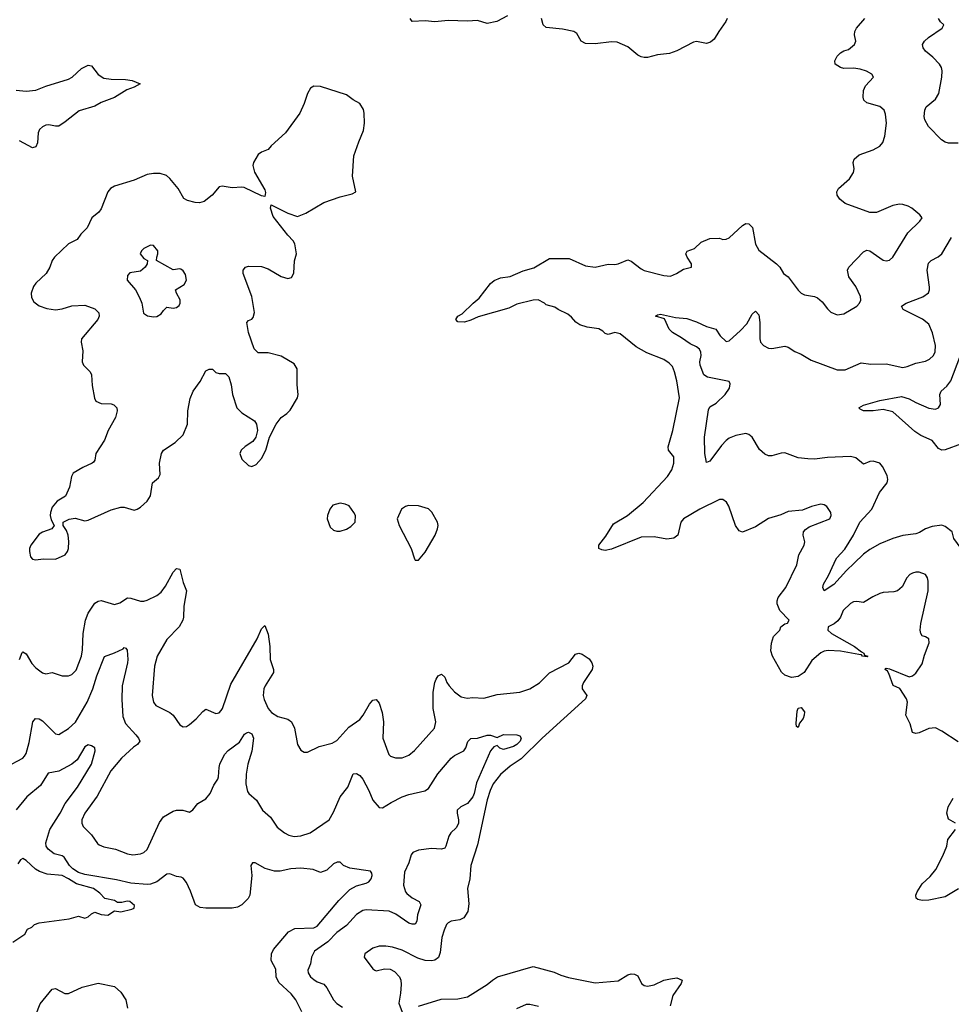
# Model space of a CAD drawing. Header units: inches. Extents: x 2001573 to 2220545, y 644482 to 846830.
# Tile 296 of 656: x 2040671 to 2046367, y 737302 to 743322. Entities that reach past the tile are written whole.
import ezdxf

# ---------------------------------------------------------------- set-up
doc = ezdxf.new("R2010")
doc.units = ezdxf.units.IN
doc.header["$MEASUREMENT"] = 0
doc.layers.add('C0743', color=7, linetype='Continuous')
doc.layers.add('C0744', color=7, linetype='Continuous')

msp = doc.modelspace()

# ---------------------------------------------------------------- linework, layer by layer
at = {"layer": 'C0743', "color": 5}
for points, elevation in [([(2040670, 739410.7), (2040686, 739454), (2040690, 739457.6), (2040710, 739444.9), (2040746.1, 739386.1), (2040770, 739359.7), (2040810, 739327.8), (2040830, 739322.3), (2040870.3, 739330.3), (2040930, 739310.6), (2040970, 739310.4), (2040990, 739318.7), (2041015.5, 739344.5), (2041049.9, 739430), (2041055.4, 739470), (2041058.3, 739570), (2041073.9, 739650), (2041090, 739693.1), (2041130, 739755.3), (2041150, 739767.2), (2041170, 739770.3), (2041250, 739746.7), (2041283.9, 739756.1), (2041330, 739786.7), (2041350, 739785.3), (2041410, 739767.4), (2041430, 739766.3), (2041450, 739772.9), (2041510, 739800.7), (2041537.1, 739822.9), (2041562.3, 739857.7), (2041610, 739945.3), (2041630, 739966.7), (2041650, 739962), (2041670, 739882), (2041690.3, 739830), (2041675.5, 739735.5), (2041673.6, 739670), (2041668.9, 739650), (2041645.2, 739610), (2041570, 739532.4), (2041510.9, 739430), (2041494.7, 739370), (2041482, 739190), (2041488.7, 739150), (2041503, 739130), (2041590, 739086.4), (2041610.4, 739070), (2041650, 739010.6), (2041670, 738999.1), (2041690, 739000.7), (2041710, 739013.4), (2041750, 739048.2), (2041790, 739092.4), (2041810, 739106), (2041870, 739080.4), (2041890, 739084.9), (2041902, 739098), (2041910.8, 739110), (2041961.5, 739258.5), (2042123.6, 739536.4), (2042150, 739598.4), (2042170, 739618), (2042190, 739564.7), (2042200.2, 739490), (2042202.6, 739410), (2042223.1, 739350), (2042222.3, 739330), (2042171.3, 739250), (2042163.8, 739230), (2042160.2, 739190), (2042165.1, 739165.1), (2042190, 739110.4), (2042210, 739086.7), (2042250, 739061.7), (2042310, 739044.6), (2042334, 739030), (2042351.3, 738991.3), (2042370.3, 738890.4), (2042390, 738856), (2042410, 738842.8), (2042430, 738844), (2042501.3, 738878.7), (2042581.3, 738898.7), (2042610, 738915.3), (2042682.9, 738997.1), (2042750, 739044.2), (2042772.2, 739070), (2042810, 739137.4), (2042830, 739161.1), (2042850, 739166.4), (2042870, 739143), (2042887, 739087.1), (2042894.6, 739030), (2042891.7, 738930), (2042928.5, 738828.5), (2042939.1, 738819.1), (2042968.1, 738808.1), (2043010, 738808.2), (2043050, 738826), (2043085.9, 738854.1), (2043207.8, 738990), (2043214.5, 739030), (2043199, 739110), (2043199.4, 739210), (2043208.6, 739270), (2043216.9, 739290), (2043230, 739310.3), (2043250, 739321.6), (2043270, 739302), (2043283.2, 739270), (2043297.2, 739250), (2043330, 739212.4), (2043370, 739181.5), (2043406.3, 739173.7), (2043442.6, 739177.4), (2043510, 739174), (2043590, 739196.4), (2043730, 739211.2), (2043790, 739230.2), (2043850, 739268.4), (2043910, 739328.4), (2044027.8, 739390), (2044070, 739443.1), (2044090, 739448.8), (2044110, 739442.3), (2044153.5, 739413.5), (2044170.3, 739390), (2044175.6, 739370), (2044172.3, 739350), (2044119.1, 739270), (2044110.2, 739250), (2044110.3, 739230), (2044139.5, 739190), (2044130.2, 739170), (2043866.1, 738930), (2043736.7, 738803.3), (2043670, 738757.5), (2043610, 738707.7), (2043565.4, 738650), (2043547.3, 738610), (2043530, 738553.3), (2043470, 738278), (2043430.2, 738150), (2043423.1, 738070), (2043408.5, 738010), (2043417.1, 737917.1), (2043410.2, 737870), (2043386.4, 737830), (2043361.5, 737818.5), (2043310, 737809.8), (2043290, 737799.7), (2043281.5, 737790), (2043265.5, 737754.5), (2043252.7, 737710), (2043241.6, 737618.4), (2043231.8, 737588.2), (2043210, 737572.4), (2043192, 737568), (2043150, 737570.6), (2043104.5, 737584.5), (2043010, 737633.7), (2042950, 737651.5), (2042910, 737657.6), (2042870, 737657.6), (2042830, 737645.1), (2042780.5, 737610), (2042778, 737590), (2042830, 737519.1), (2042842.8, 737510), (2042850, 737507.2), (2042901.5, 737518.5), (2042936.5, 737516.5), (2042962.8, 737502.8), (2042992.7, 737470), (2043001.3, 737450), (2043003.7, 737423.7), (2043000.3, 737370), (2042988.9, 737310), (2043010, 737254.8)], 380), ([(2046410, 738906.2), (2046310, 738972.6), (2046270, 738992.7), (2046230, 738988.2), (2046170, 738961.3), (2046150, 738957.6), (2046130, 738964), (2046116.3, 739016.3), (2046089.5, 739069.5), (2046099.8, 739150), (2046093.5, 739170), (2046052, 739232), (2046011.1, 739251.1), (2045984.5, 739324.5), (2045978, 739338), (2045963.7, 739350), (2045964.1, 739355.9), (2045970, 739357.3), (2045990, 739352.9), (2046110, 739305.3), (2046130, 739310.3), (2046150, 739326.5), (2046190, 739384.4), (2046203.4, 739436.6), (2046231.9, 739511.9), (2046230, 739536), (2046210, 739549.6), (2046190, 739554.5), (2046180.5, 739570), (2046176.4, 739590), (2046180.7, 739630), (2046225.8, 739830), (2046226.3, 739890), (2046221.6, 739910), (2046210, 739929.3), (2046170, 739944.7), (2046150, 739945.1), (2046130, 739938.9), (2046113.4, 739930), (2046094.9, 739910), (2046066.2, 739853.8), (2046038, 739830), (2046016.4, 739823.6), (2045950, 739819.8), (2045930, 739814.6), (2045886.5, 739793.5), (2045830, 739758), (2045790, 739765.2), (2045770, 739762.7), (2045750, 739752), (2045706, 739710), (2045690.4, 739670), (2045673.6, 739646.4), (2045651, 739629), (2045613.4, 739610), (2045612.7, 739590), (2045635.3, 739570), (2045775.8, 739490), (2045817.2, 739457.2), (2045833, 739450), (2045836, 739436), (2045856, 739430), (2045852.8, 739427.2), (2045825.2, 739430), (2045818, 739438), (2045801.7, 739441.7), (2045690, 739462), (2045614.3, 739465.7), (2045590, 739461.7), (2045569.2, 739450.8), (2045515.5, 739404.5), (2045467.3, 739330), (2045430, 739306.6), (2045390, 739301.2), (2045350, 739315.1), (2045330, 739332.7), (2045273.3, 739430), (2045263.9, 739463.9), (2045267.3, 739510), (2045280.5, 739550), (2045319.3, 739590), (2045326, 739610), (2045350, 739627.7), (2045366.6, 739633.4), (2045375.1, 739650), (2045318.9, 739710), (2045302, 739750), (2045302, 739770), (2045309.5, 739790), (2045356.4, 739850), (2045422.9, 739990), (2045424.8, 740000)], 380), ([(2045774.2, 740000), (2045726.3, 739953.7), (2045650, 739869.7), (2045589.6, 739829.6), (2045582, 739850), (2045586, 739870), (2045616.6, 739923.4), (2045650.4, 740000)], 360), ([(2040590, 738754.6), (2040690, 738807.2), (2040700.5, 738819.5), (2040710, 738835.5), (2040730, 738902), (2040750.7, 739029.3), (2040768.2, 739050), (2040790, 739047.9), (2040810, 739035.5), (2040890, 738956.1), (2040910, 738951.6), (2040970, 738988.2), (2041012.1, 739027.9), (2041083.4, 739150), (2041119, 739230), (2041143, 739310), (2041190, 739428), (2041250, 739450.4), (2041303.9, 739476.1), (2041310, 739482.8), (2041319.8, 739479.8), (2041327.7, 739467.7), (2041332.3, 739410), (2041331.1, 739390), (2041297.8, 739250), (2041294.8, 739165.2), (2041301.6, 739061.6), (2041318.4, 739018.4), (2041381.7, 738950), (2041397.4, 738930), (2041405.3, 738910), (2041392.2, 738890), (2041366, 738874), (2041292.6, 738807.4), (2041228, 738730), (2041145.5, 738574.5), (2041069.1, 738470), (2041051.5, 738430), (2041050.3, 738410), (2041059.5, 738390), (2041110, 738337.8), (2041146.3, 738286.3), (2041157.4, 738277.4), (2041184.6, 738264.6), (2041256.3, 738250), (2041330, 738222), (2041363.8, 738216.2), (2041410, 738221.7), (2041430, 738230.4), (2041450.9, 738249.1), (2041525.6, 738414.4), (2041550.9, 738449.1), (2041610, 738483.1), (2041630, 738488.7), (2041668.7, 738488.7), (2041710, 738477.1), (2041730, 738490.6), (2041759.3, 738530), (2041810, 738559.1), (2041835.6, 738590), (2041858.8, 738641.2), (2041882.2, 738677.8), (2041887.3, 738692.7), (2041889.8, 738750), (2041894.8, 738770), (2041924.2, 738830), (2041945.5, 738854.5), (2042015.8, 738904.2), (2042046.1, 738953.9), (2042057.3, 738962.8), (2042070, 738966.3), (2042090, 738955.6), (2042100.6, 738930), (2042090.1, 738850), (2042065.9, 738770), (2042055.3, 738710), (2042052.8, 738650), (2042064.2, 738604.2), (2042072.9, 738590), (2042118, 738550), (2042155.8, 738490), (2042205.4, 738445.4), (2042246, 738386), (2042290.4, 738350), (2042317, 738337), (2042350, 738328.2), (2042390, 738331.3), (2042446.6, 738350), (2042563.6, 738430), (2042590, 738476.3), (2042630, 738570.5), (2042677.6, 738630), (2042710, 738710.8), (2042730, 738712.7), (2042750, 738701.3), (2042770, 738679.5), (2042806.8, 738610), (2042830.2, 738550.2), (2042870, 738505.3), (2042890, 738504.2), (2042943, 738537), (2043010.3, 738570.3), (2043050, 738585.3), (2043147.7, 738607.7), (2043170, 738622.6), (2043228.3, 738711.7), (2043310, 738806.2), (2043330, 738823.8), (2043387.5, 738852.5), (2043399.2, 738870), (2043411, 738909), (2043430, 738928.2), (2043470, 738930.2), (2043530, 738947.8), (2043550, 738948), (2043590, 738933), (2043630, 738951.3), (2043710.2, 738950.2), (2043730, 738943.8), (2043737.7, 738930), (2043730.2, 738910), (2043711.1, 738890), (2043690, 738878.5), (2043630, 738859.6), (2043607.8, 738867.8), (2043590, 738885.2), (2043570, 738877), (2043550, 738851.8), (2043463.6, 738656.4), (2043450.2, 738590), (2043440.9, 738570), (2043410, 738529.7), (2043368.4, 738510), (2043346.5, 738490), (2043345.2, 738470), (2043354.4, 738430), (2043353.1, 738406.9), (2043339.4, 738380.6), (2043307.4, 738350), (2043294, 738330), (2043277.3, 738270), (2043270, 738257.6), (2043250.2, 738249.9), (2043190, 738254.3), (2043110, 738244.3), (2043074.3, 738230), (2043064.6, 738215.4), (2043050, 738166.9), (2043024.4, 738110), (2043017.5, 738030), (2043029.4, 737990), (2043038.9, 737978.9), (2043070, 737953), (2043113, 737930), (2043123.1, 737910), (2043103.2, 737850), (2043098.9, 737810), (2043090, 737792.3), (2043070, 737791.1), (2043050, 737798.2), (2042970, 737854.2), (2042930, 737871.9), (2042790, 737879.3), (2042770, 737876.1), (2042730, 737850.9), (2042670, 737784.2), (2042610, 737741.8), (2042555.2, 737684.8), (2042473.2, 737626.8), (2042455.8, 737590), (2042449.1, 737550), (2042432.7, 737510), (2042434, 737494), (2042450.2, 737470.2), (2042470, 737453.1), (2042490, 737440.3), (2042530, 737426), (2042550, 737403.1), (2042590, 737330.3), (2042610, 737306.7), (2042645.5, 737285.5)], 360), ([(2042395.8, 737255.8), (2042359.6, 737330), (2042330, 737365.3), (2042255.5, 737435.5), (2042239.2, 737470), (2042237.2, 737517.2), (2042209.3, 737570), (2042211.1, 737610), (2042223.4, 737636.7), (2042315.3, 737744.7), (2042353.5, 737766.5), (2042470, 737769.4), (2042490, 737779), (2042623.1, 737936.9), (2042690, 738004.4), (2042730, 738027.4), (2042790, 738042), (2042804.9, 738050), (2042820.7, 738070), (2042826, 738090), (2042824.7, 738104.7), (2042815.3, 738115.3), (2042690, 738134.4), (2042650.3, 738150.3), (2042630, 738170.4), (2042612.1, 738172.1), (2042590, 738160.3), (2042550, 738123.1), (2042510, 738107.7), (2042466, 738126), (2042390, 738133.6), (2042329.8, 738130.2), (2042263.7, 738116.3), (2042230, 738115.3), (2042172.3, 738132.3), (2042110, 738167.3), (2042093.6, 738166.4), (2042084.5, 738150), (2042089.6, 738090), (2042079, 737970), (2042069, 737950), (2042029.2, 737910), (2042003, 737897), (2041969.7, 737890.3), (2041810.1, 737890.1), (2041774.5, 737894.5), (2041746.3, 737910), (2041714.8, 737994.8), (2041690, 738047.3), (2041670, 738073), (2041658.6, 738078.6), (2041630, 738083.6), (2041590, 738099.6), (2041570, 738096.9), (2041508.8, 738051.2), (2041470, 738035.8), (2041450, 738034.6), (2041350, 738042), (2041262.5, 738062.5), (2041070, 738095.5), (2041030, 738107.6), (2040995.3, 738130), (2040975.9, 738150), (2040942.4, 738202.4), (2040930.7, 738210.7), (2040881.5, 738221.5), (2040844.2, 738250), (2040833.2, 738270), (2040830.2, 738290), (2040854.6, 738370), (2040917.9, 738470), (2040949.7, 738530.3), (2041025.5, 738630), (2041110, 738771.3), (2041132.3, 738852.3), (2041130.2, 738870.2), (2041110, 738883.1), (2041090, 738888.2), (2041070, 738876.3), (2041022.7, 738797.3), (2040990.6, 738769.4), (2040910, 738728.3), (2040845.6, 738714.4), (2040799.2, 738640.8), (2040713.8, 738570), (2040650, 738490.2)], 340), ([(2046392, 738410), (2046350, 738434), (2046340.5, 738470), (2046348, 738510), (2046378.2, 738561.8)], 380), ([(2046411.6, 738008.4), (2046330, 737959.3), (2046230, 737939.1), (2046190, 737936.3), (2046163.3, 737943.3), (2046152, 737952), (2046149.6, 737970), (2046158.9, 737990), (2046190, 738038.7), (2046237.4, 738082.6), (2046273.2, 738126.8), (2046316.4, 738210), (2046339.5, 738270), (2046345.2, 738310), (2046392.3, 738370)], 380), ([(2040630, 737682.9), (2040702, 737730), (2040718, 737762), (2040745.4, 737774.6), (2040762, 737790), (2040790, 737801.2), (2040974.4, 737825.6), (2041030, 737842), (2041070, 737829.3), (2041090, 737836), (2041110, 737855.3), (2041130, 737865.2), (2041170, 737851.1), (2041210, 737847.6), (2041250, 737872.7), (2041290, 737867.6), (2041356.3, 737883.7), (2041372, 737890), (2041373.2, 737906.8), (2041344.7, 737930), (2041328, 737932.1), (2041295.6, 737924.4), (2041270, 737923.8), (2041250, 737937.3), (2041192, 737950), (2041162, 737982), (2041122, 738010), (2041017.7, 738037.7), (2040970, 738070.1), (2040930, 738090.1), (2040838.5, 738098.5), (2040793.1, 738113.1), (2040767.5, 738127.5), (2040710, 738180.5), (2040690, 738193.4), (2040675.1, 738184.9), (2040658.7, 738161.3)], 320), ([(2043108.7, 737291.3), (2043247.4, 737332.6), (2043350, 737335.9), (2043410, 737347.9), (2043530, 737422.8), (2043561.1, 737450), (2043592.8, 737470), (2043810, 737532.8), (2043939.4, 737499.4), (2043980.7, 737480.7), (2044026.8, 737466.8), (2044190, 737434), (2044330, 737446.4), (2044390, 737481.8), (2044410, 737488.4), (2044430, 737487.2), (2044450, 737476.5), (2044473.4, 737430), (2044490, 737417.3), (2044510, 737412.3), (2044550, 737420.7), (2044610, 737449.1), (2044650, 737458), (2044690, 737463.1), (2044721.6, 737450), (2044715.3, 737430), (2044664, 737356), (2044648.2, 737291.8)], 380), ([(2040743.6, 737170), (2040795.9, 737304.1), (2040870, 737393.7), (2040890, 737399.7), (2040947.5, 737367.5), (2040970, 737368.5), (2041052.7, 737407.3), (2041150, 737432.1), (2041250, 737410.8), (2041290, 737377.2), (2041320.3, 737330), (2041330, 737279)], 340), ([(2043710, 737275.8), (2043770, 737302.8), (2043790, 737303.2), (2043843, 737290)], 360)]:
    msp.add_lwpolyline(points, dxfattribs=dict(at, elevation=elevation))
at = {"layer": 'C0743', "color": 5, "elevation": 380}
msp.add_lwpolyline([(2045430, 738995.3), (2045420.2, 739000.2), (2045418, 739018), (2045425.1, 739094.9), (2045430, 739112), (2045450, 739117.3), (2045470, 739091), (2045468, 739070), (2045461.3, 739050), (2045439.9, 739020.1)], close=True, dxfattribs=at)
at = {"layer": 'C0744', "color": 5}
for points, elevation in [([(2043654, 743346), (2043588.5, 743311.5), (2043530, 743298.7), (2043470, 743318), (2043410, 743313.2), (2043290, 743316.6), (2043210.2, 743309.8), (2043150, 743316.2), (2043071.6, 743311.6), (2043058.7, 743330)], 380), ([(2045424.8, 740000), (2045434.2, 740050), (2045466.9, 740110), (2045471.1, 740130), (2045461.6, 740170), (2045463.7, 740190), (2045475.1, 740204.9), (2045498.3, 740221.7), (2045624.5, 740270), (2045632.6, 740290), (2045631.2, 740310), (2045606.3, 740346.3), (2045590, 740356), (2045570, 740359.5), (2045513.3, 740346.7), (2045457.2, 740322.8), (2045370, 740315.1), (2045325.5, 740294.5), (2045250, 740271.6), (2045170, 740221.3), (2045090, 740189.6), (2045070, 740197), (2045047.8, 740230), (2045007.9, 740347.9), (2044993.1, 740373.1), (2044970, 740389.3), (2044950, 740389.3), (2044830, 740328.5), (2044729.6, 740270.4), (2044714.3, 740250), (2044694.9, 740170), (2044670, 740151.3), (2044627, 740147), (2044550, 740159.8), (2044470, 740159.1), (2044290, 740084), (2044250, 740077.8), (2044230, 740081), (2044212, 740090), (2044212.8, 740110), (2044255.1, 740164.9), (2044300.9, 740239.1), (2044387.3, 740290), (2044482.8, 740370), (2044632.5, 740530), (2044658.4, 740570), (2044669.8, 740610), (2044669.8, 740649.7), (2044638.9, 740690), (2044636.5, 740710), (2044665, 740810), (2044705, 741010), (2044690, 741113.2), (2044675.7, 741170), (2044661.7, 741201.7), (2044643.1, 741223.1), (2044610, 741245.4), (2044505.6, 741285.6), (2044441.2, 741321.2), (2044342.1, 741402.1), (2044310, 741409), (2044270, 741398.3), (2044250, 741404.2), (2044237.6, 741417.6), (2044211.9, 741431.9), (2044141.7, 741441.7), (2044096.2, 741456.2), (2044072.4, 741472.4), (2044044.4, 741504.4), (2044022.2, 741522.2), (2043964, 741550), (2043944.1, 741564.1), (2043890, 741579), (2043879, 741590), (2043842, 741610), (2043810, 741608.4), (2043710, 741582.2), (2043660.9, 741559.1), (2043473.9, 741506.1), (2043430, 741485.7), (2043390, 741473.6), (2043350, 741475.1), (2043337, 741490), (2043349.7, 741510), (2043375.9, 741524.1), (2043442.9, 741590), (2043480.6, 741619.4), (2043550, 741709), (2043572.4, 741727.6), (2043610, 741743.5), (2043670, 741753), (2043750, 741785.8), (2043814.5, 741805.4), (2043910, 741862.2), (2044030, 741861.7), (2044130, 741817.9), (2044189.9, 741810.1), (2044270, 741827.5), (2044310, 741825.2), (2044330, 741829.2), (2044390, 741854), (2044410, 741845.3), (2044470, 741798.3), (2044490, 741787.8), (2044610, 741757.6), (2044650, 741754.9), (2044687, 741770), (2044730, 741796.4), (2044779, 741810), (2044779.3, 741830), (2044751.8, 741870), (2044743.7, 741890), (2044752.1, 741907.9), (2044797.2, 741922.8), (2044838, 741962), (2044890, 741984), (2044950, 741987.3), (2044970, 741979.1), (2044990, 741980.5), (2045010, 741988.2), (2045090, 742064.9), (2045110, 742076), (2045130, 742074.8), (2045152, 742052), (2045170.2, 741950), (2045190, 741912.4), (2045299.3, 741830), (2045319.1, 741810), (2045340.7, 741770), (2045370, 741750.5), (2045430, 741668.2), (2045450, 741650.5), (2045470, 741640.5), (2045530, 741630.5), (2045550, 741621.6), (2045578.2, 741598.2), (2045610, 741553.4), (2045630, 741534.9), (2045670, 741518.4), (2045710, 741523.8), (2045790, 741570.7), (2045806.6, 741590), (2045813.4, 741606.6), (2045811.8, 741630), (2045783, 741690), (2045741.1, 741750), (2045732.8, 741790), (2045741.3, 741810), (2045830, 741902.4), (2045850, 741912.2), (2045870, 741908.7), (2045950, 741852.2), (2045970, 741848.4), (2045990, 741852.7), (2046010, 741870.5), (2046101.6, 742018.4), (2046175.3, 742090), (2046188.7, 742110), (2046175.3, 742130), (2046125.2, 742170), (2046103, 742183), (2046070, 742193), (2046050, 742194), (2046010, 742185.3), (2045910, 742143.9), (2045870, 742142.6), (2045718.4, 742198.4), (2045684.9, 742224.9), (2045669.7, 742250), (2045668.3, 742270), (2045676.9, 742290), (2045744.7, 742350), (2045770, 742387.3), (2045772.4, 742410), (2045766.3, 742450), (2045774, 742470), (2045804.4, 742495.6), (2045890, 742525.8), (2045930, 742549.1), (2045949, 742571), (2045961.8, 742610), (2045971.9, 742690), (2045964.8, 742744.7), (2045956.3, 742770), (2045930, 742790.9), (2045850, 742813), (2045833, 742830), (2045827.9, 742847.9), (2045831, 742890), (2045842.2, 742917.8), (2045892.3, 742970), (2045881.2, 742990), (2045848.2, 743008.2), (2045810, 743020.5), (2045770, 743025.6), (2045710, 743024.7), (2045689.2, 743030), (2045657.6, 743050), (2045655.1, 743070), (2045670, 743099.3), (2045690, 743120.3), (2045710, 743131.8), (2045739.6, 743140.4), (2045776, 743170), (2045783.7, 743190), (2045774.7, 743230), (2045777.4, 743250), (2045787.1, 743270), (2045838.7, 743330)], 380), ([(2044997.8, 743330), (2044989.3, 743310.7), (2044944.9, 743250), (2044917.7, 743202.3), (2044895.8, 743184.2), (2044870, 743177.6), (2044810, 743189.6), (2044790, 743185.1), (2044690, 743132), (2044644.7, 743115.3), (2044570, 743107.3), (2044510, 743091.8), (2044490, 743091.8), (2044470, 743094.5), (2044450, 743104.5), (2044390, 743155.8), (2044324.1, 743184.1), (2044290, 743186), (2044190, 743174), (2044130, 743177), (2044103.9, 743190), (2044076.9, 743236.9), (2044059.3, 743250), (2043990, 743263.7), (2043890, 743274.7), (2043871, 743291), (2043861.1, 743330)], 380), ([(2046410, 742567.3), (2046350, 742567.9), (2046330, 742573.3), (2046306.7, 742586.7), (2046228.5, 742670), (2046206, 742710), (2046200.7, 742730), (2046204.5, 742770), (2046214.5, 742790), (2046270, 742836), (2046290.7, 742870), (2046309, 742970), (2046311.9, 743010), (2046307.6, 743030), (2046295.6, 743050), (2046253.6, 743093.6), (2046209.7, 743130), (2046195.1, 743150), (2046191.6, 743170), (2046203.6, 743190), (2046227, 743213), (2046312.3, 743270), (2046321.2, 743290), (2046301.2, 743310), (2046289.3, 743330)], 360), ([(2040650, 742891.9), (2040710, 742884.7), (2040769.1, 742890.9), (2040830, 742915), (2040970, 742959.1), (2040991.2, 742970), (2041050, 743023.6), (2041090, 743043.7), (2041110, 743040.5), (2041150, 742987.4), (2041185, 742965), (2041230, 742958.8), (2041317.4, 742957.4), (2041358.8, 742950), (2041406.8, 742930), (2041371, 742910), (2041326.5, 742893.5), (2041250, 742846.4), (2041170, 742815.2), (2041130, 742793.2), (2041034.1, 742765.9), (2040950, 742697.2), (2040910, 742672.1), (2040890, 742670.8), (2040850, 742679), (2040830, 742676.8), (2040810, 742667.7), (2040792.3, 742650), (2040783.5, 742630), (2040780.6, 742570), (2040770, 742544.7), (2040750, 742539.8), (2040670, 742582.4)], 380), ([(2045650.4, 740000), (2045654.8, 740010), (2045668.2, 740031.8), (2045715.5, 740084.5), (2045768.3, 740170), (2045808.4, 740250), (2045881.7, 740330), (2045929.1, 740430.9), (2045974.7, 740490), (2045978.7, 740510), (2045975.4, 740535.4), (2045946.6, 740590), (2045929.3, 740610), (2045890, 740622), (2045870, 740621.3), (2045830, 740604.5), (2045783, 740643), (2045750, 740651.6), (2045610, 740646.2), (2045530, 740636.2), (2045490, 740637.2), (2045430, 740643.1), (2045350, 740673.3), (2045327.1, 740672.9), (2045270, 740656.3), (2045250, 740655.6), (2045226.6, 740666.6), (2045195.1, 740695.1), (2045149.5, 740770), (2045130, 740785.6), (2045110, 740791.2), (2045050, 740780.5), (2045010, 740763), (2044990, 740748.4), (2044961.7, 740718.3), (2044890, 740622.9), (2044870, 740614), (2044860.4, 740670), (2044857.4, 740770), (2044882.9, 740937.1), (2044890, 740954.8), (2044930, 740977.1), (2044984.5, 741030), (2045011.3, 741070), (2045014.9, 741094.9), (2045009.4, 741110), (2044877.5, 741137.5), (2044853.8, 741150), (2044831.4, 741210), (2044829.9, 741230.1), (2044837.8, 741270), (2044836.4, 741290), (2044827.1, 741307.1), (2044810, 741322.6), (2044770, 741340.4), (2044718.1, 741378.1), (2044662.9, 741410), (2044642.4, 741430), (2044613.6, 741493.6), (2044558, 741510), (2044570, 741518), (2044590, 741521), (2044681.5, 741501.5), (2044750, 741494.4), (2044810, 741474.2), (2044870, 741445.8), (2044926.7, 741430), (2044954.9, 741390), (2044990, 741354.9), (2045010, 741358), (2045078.3, 741421.7), (2045117.5, 741462.5), (2045150, 741522), (2045170, 741540.7), (2045190, 741518), (2045196, 741470), (2045195.6, 741370), (2045201.1, 741350), (2045218, 741330), (2045250, 741313.7), (2045270, 741312), (2045350, 741326), (2045370, 741319.3), (2045410, 741293), (2045450, 741277), (2045510, 741241.5), (2045670, 741181.8), (2045717.7, 741182.3), (2045816.1, 741223.9), (2045875.8, 741215.8), (2045970, 741219), (2046070, 741195.6), (2046098.4, 741201.6), (2046150, 741222.3), (2046210, 741234.4), (2046233.9, 741246.1), (2046257.6, 741270), (2046268.4, 741291.6), (2046270.5, 741330), (2046251.4, 741408.6), (2046230, 741461), (2046192.2, 741492.2), (2046072, 741550), (2046062, 741570), (2046091.1, 741588.9), (2046192.3, 741627.7), (2046227.5, 741652.5), (2046233.5, 741670), (2046233.2, 741686.8), (2046220.2, 741790), (2046227.2, 741832.8), (2046244.2, 741850), (2046286.8, 741873.2), (2046308.4, 741891.6), (2046368.2, 741990)], 360), ([(2046430, 740729.4), (2046330, 740692.3), (2046310, 740689.6), (2046290, 740699.5), (2046249.4, 740750), (2046180, 740780), (2046143.7, 740803.7), (2046010, 740924.2), (2045950, 740939.8), (2045890, 740931.1), (2045830, 740929.8), (2045810, 740940.9), (2045802.9, 740950), (2045830, 740965.3), (2045930, 740994.6), (2046062.3, 741017.7), (2046110, 741005.1), (2046150, 740981.9), (2046230, 740947.3), (2046270, 740940.9), (2046289.4, 740950), (2046300.5, 740970), (2046298, 741030), (2046305.6, 741050), (2046339, 741081), (2046365.2, 741114.8), (2046420.3, 741259.7)], 340), ([(2046451.8, 740000), (2046454.3, 740010), (2046451.1, 740030), (2046427.6, 740090), (2046382, 740150), (2046373, 740190), (2046330, 740223.6), (2046310, 740231.3), (2046250, 740223.8), (2046210.4, 740210), (2046173.3, 740186.7), (2046150, 740177.8), (2046070, 740168), (2046010.7, 740150), (2045930, 740118), (2045870, 740083.5), (2045830, 740053.8), (2045774.2, 740000)], 360)]:
    msp.add_lwpolyline(points, dxfattribs=dict(at, elevation=elevation))
for points, elevation in [([(2042470, 742916), (2042450, 742904), (2042430.8, 742870), (2042410.8, 742810), (2042383, 742750), (2042295.5, 742630), (2042208.6, 742551.4), (2042190, 742529.5), (2042150, 742512.3), (2042130, 742498), (2042100.4, 742450), (2042095.8, 742430), (2042107.7, 742390), (2042170, 742281.7), (2042173.5, 742266.5), (2042170, 742242.2), (2042150, 742246.3), (2042044.5, 742295.5), (2042030, 742298.7), (2041970, 742293.6), (2041910, 742304.5), (2041890, 742299.5), (2041848.5, 742250), (2041798.6, 742210), (2041770, 742202), (2041743.8, 742203.8), (2041696.3, 742216.3), (2041675.1, 742230), (2041639.7, 742290), (2041590, 742352), (2041569.7, 742369.7), (2041530, 742381.3), (2041490, 742382), (2041450, 742375.8), (2041370, 742342), (2041250, 742305.1), (2041226, 742290), (2041210.4, 742270), (2041170, 742166.6), (2041154.7, 742145.3), (2041112.4, 742110), (2041083.1, 742050), (2041044.9, 742010), (2041021.7, 741978.3), (2040969, 741951), (2040884.4, 741870), (2040870.2, 741849.8), (2040855.2, 741810), (2040833.4, 741770), (2040770, 741711), (2040756.5, 741690), (2040740.6, 741650), (2040742.8, 741622.8), (2040757.6, 741597.6), (2040790, 741573.4), (2040837.3, 741557.3), (2040890, 741548.4), (2040930, 741553.7), (2040990, 741573.7), (2041070, 741577.7), (2041130, 741555), (2041154, 741530), (2041156.9, 741510), (2041148.1, 741490), (2041049.2, 741370), (2041047.1, 741350), (2041056.7, 741296.7), (2041054, 741230), (2041060.3, 741210), (2041101.1, 741170), (2041110.2, 741150.2), (2041114.1, 741085.9), (2041128.6, 741008.6), (2041137, 740990), (2041170, 740974.9), (2041230, 740972.6), (2041247.1, 740967.1), (2041264.2, 740950), (2041267.1, 740930), (2041257.1, 740890), (2041211.1, 740810), (2041188.6, 740751.4), (2041136.1, 740670), (2041130.3, 740630), (2041122.4, 740617.6), (2041114.9, 740610), (2041056.4, 740583.6), (2040998.3, 740550), (2040987.9, 740530), (2040975.9, 740464.1), (2040951.7, 740408.3), (2040901, 740379), (2040870, 740342), (2040859, 740310), (2040858, 740290), (2040863.7, 740263.7), (2040881, 740230), (2040866.8, 740210), (2040810, 740189.7), (2040790, 740177.6), (2040738.4, 740110), (2040730.5, 740090), (2040730.6, 740070), (2040737.3, 740037.3), (2040750, 740022.8), (2040770, 740019.3), (2040815.1, 740025), (2040890, 740023.5), (2040948.2, 740050), (2040964.2, 740070), (2040969.8, 740090), (2040972.3, 740132.2), (2040968.3, 740170), (2040958.2, 740198.2), (2040936, 740230), (2040937.2, 740250), (2040972.6, 740267.4), (2041010, 740274), (2041070, 740259.1), (2041090, 740261.8), (2041230, 740324.6), (2041290, 740341.3), (2041310, 740341.3), (2041370, 740323.1), (2041390, 740328.5), (2041410, 740341.3), (2041450, 740378.7), (2041469.9, 740410.1), (2041482.6, 740490), (2041519.7, 740520.3), (2041530, 740540.7), (2041526.1, 740610), (2041538.2, 740670), (2041550, 740690.3), (2041622.4, 740737.6), (2041670, 740783.8), (2041697.5, 740850), (2041699.3, 740930), (2041713.5, 741006.5), (2041731.8, 741050), (2041773.6, 741110), (2041810, 741174.8), (2041830, 741186), (2041850, 741184.7), (2041870, 741164.7), (2041890, 741158), (2041930, 741158), (2041950, 741138), (2041964.4, 741090), (2041972.7, 741030), (2041999.6, 740950), (2042030, 740918), (2042107.3, 740870), (2042118.4, 740850), (2042124.4, 740810), (2042114, 740770), (2042096, 740744), (2042050, 740713), (2042025.3, 740690), (2042016.4, 740670), (2042030, 740634.8), (2042070, 740597.3), (2042090, 740590.7), (2042117.2, 740602.8), (2042150, 740638.8), (2042176.9, 740690), (2042198, 740770), (2042238.4, 740850), (2042269.3, 740890), (2042305.4, 740914.6), (2042325.4, 740934.6), (2042369.5, 741010), (2042374.5, 741030), (2042367.6, 741090), (2042368.3, 741188.3), (2042350, 741218.7), (2042270, 741265.4), (2042190, 741285.3), (2042130, 741285.4), (2042104.8, 741310), (2042070, 741409.5), (2042060.5, 741470), (2042070, 741483.8), (2042090, 741490.6), (2042098.5, 741501.5), (2042107.7, 741532.3), (2042089.8, 741630), (2042037, 741770), (2042038, 741790), (2042051.8, 741808.2), (2042070, 741814.4), (2042150, 741814), (2042190, 741798.4), (2042270, 741752.4), (2042310, 741739.1), (2042333.3, 741746.7), (2042347.9, 741772.1), (2042351.1, 741848.9), (2042363.5, 741890), (2042352.5, 741952.5), (2042343.1, 741970), (2042310, 742004.5), (2042219.9, 742119.9), (2042204.4, 742170), (2042208.8, 742191.2), (2042310, 742138.5), (2042370, 742118), (2042420.4, 742139.6), (2042530, 742203.8), (2042630, 742238.4), (2042703.1, 742256.9), (2042726.6, 742270), (2042705.4, 742365.4), (2042713.6, 742490), (2042743.8, 742576.2), (2042774.2, 742645.8), (2042779.5, 742690), (2042778, 742750), (2042774, 742774), (2042750, 742809), (2042710, 742832), (2042670, 742862.7), (2042510, 742914.5)], 420), ([(2041470, 741944.5), (2041430, 741924), (2041416, 741910), (2041406.8, 741890), (2041430, 741862), (2041452, 741850), (2041451, 741830), (2041437.3, 741810), (2041410, 741784.5), (2041344.5, 741775.5), (2041330, 741758), (2041328.2, 741730), (2041379.1, 741670), (2041403.8, 741623.8), (2041417.3, 741590), (2041428.6, 741528.6), (2041452.5, 741512.5), (2041490, 741505.3), (2041510, 741506.7), (2041536.9, 741523.1), (2041550, 741544.7), (2041570, 741564.7), (2041610, 741558.8), (2041630, 741562.8), (2041646, 741574), (2041652.3, 741590), (2041652, 741610), (2041629, 741650), (2041624, 741670), (2041677.3, 741702.8), (2041692, 741730), (2041684, 741764), (2041670, 741786), (2041656.1, 741796.1), (2041650, 741799.5), (2041610, 741792.7), (2041508, 741850), (2041508.7, 741870), (2041516.2, 741890), (2041515.1, 741910), (2041490, 741942)], 440), ([(2042630, 740365.4), (2042586.7, 740353.3), (2042566.4, 740330), (2042552.2, 740290), (2042550.4, 740270), (2042570, 740218.8), (2042590, 740200.7), (2042610, 740194), (2042630, 740194), (2042670, 740207.7), (2042696.6, 740223.4), (2042722, 740250), (2042724, 740290), (2042714, 740310), (2042686, 740350), (2042660.6, 740360.6)], 420), ([(2043048.5, 740351.5), (2043030, 740346.6), (2043006, 740330), (2042978.8, 740270), (2042990.8, 740230), (2043064.9, 740090), (2043084.9, 740024.9), (2043090, 740018), (2043110, 740018), (2043150, 740066.8), (2043212, 740170), (2043226.6, 740210), (2043229.3, 740230), (2043226, 740250), (2043191.4, 740311.4), (2043171.2, 740331.2), (2043110, 740349.6)], 420)]:
    msp.add_lwpolyline(points, close=True, dxfattribs=dict(at, elevation=elevation))

doc.saveas('drawing.dxf')
